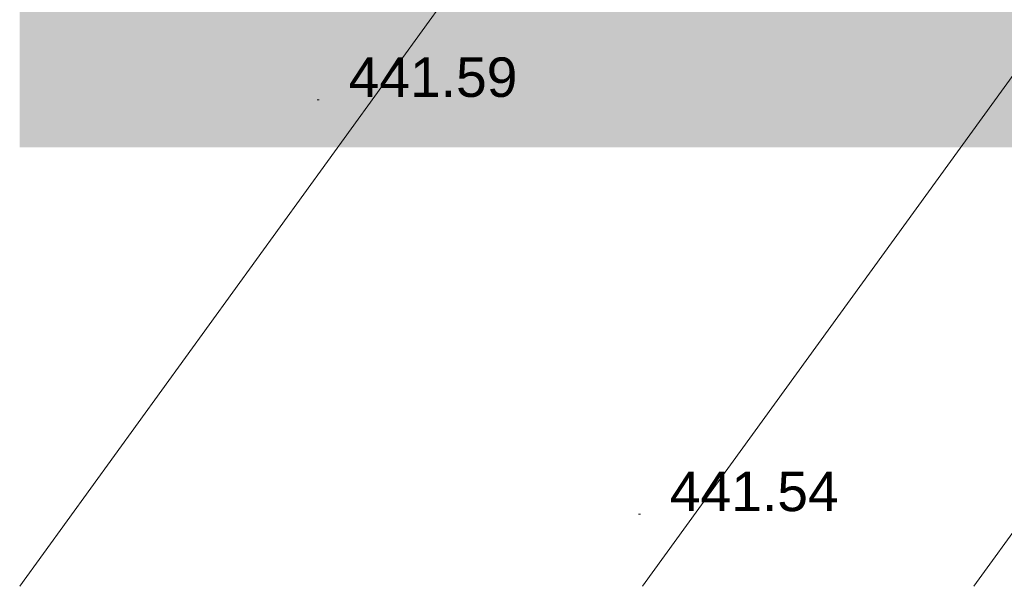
# Model space of a CAD drawing. Header units: millimetres. Extents: x 918404 to 1362154, y 4120617 to 4364104.
# Tile 526 of 649: x 1307746 to 1312730, y 4122020 to 4124890. Entities that reach past the tile are written whole.
import ezdxf

# ---------------------------------------------------------------- set-up
doc = ezdxf.new("R2010")
doc.units = ezdxf.units.MM
doc.header["$MEASUREMENT"] = 0
for name, color, linetype, lineweight in [('(004) Точки рельефа_Ном._пера__7', 7, 'Continuous', 18), ('(007) Здания_Ном._пера__7', 7, 'Continuous', 18), ('0_Ном._пера__255', 255, 'Continuous', 18)]:
    doc.layers.add(name, color=color, linetype=linetype, lineweight=lineweight)
doc.styles.add('СГЕНЕРИР_СТИЛЬ_1', font='arial.ttf')

msp = doc.modelspace()

# ---------------------------------------------------------------- hatches: boundary and pattern name
at = {"layer": '0_Ном._пера__255', "linetype": 'Continuous'}
h = msp.add_hatch(color=256, dxfattribs=at)
h.paths.add_polyline_path([(1307746.4, 4155250.1), (1307746.4, 4124243.8), (1351126, 4124243.8), (1351126, 4155250.1)])
h.paths.add_polyline_path([(1311830.5, 4125406.1), (1311830.5, 4152850.3), (1335731.4, 4152850.3), (1335731.4, 4145280.9), (1336968.5, 4145280.9), (1336968.5, 4131414.5), (1330513.3, 4131414.5), (1330513.3, 4125406.1)], flags=0)

# ---------------------------------------------------------------- linework, layer by layer
at = {"layer": '(004) Точки рельефа_Ном._пера__7', "linetype": 'Continuous'}
for p, q in [((1309252.4, 4124484.5), (1309262.4, 4124484.5)), ((1310878.6, 4122386.3), (1310888.6, 4122386.3))]:
    msp.add_line(p, q, dxfattribs=at)
at = {"layer": '(007) Здания_Ном._пера__7', "linetype": 'Continuous'}
for p, q in [((1312669.1, 4128818.2), (1307746.4, 4122020.4)), ((1314771.7, 4127368.5), (1310898.8, 4122020.4)), ((1314641.2, 4124873.7), (1312575, 4122020.4))]:
    msp.add_line(p, q, dxfattribs=at)

# ---------------------------------------------------------------- texts
at = {"layer": '(004) Точки рельефа_Ном._пера__7', "linetype": 'Continuous', "char_height": 200, "attachment_point": 7, "rotation": 0.0024, "style": 'СГЕНЕРИР_СТИЛЬ_1'}
for s, insert in [('{441.59}', (1309411.1, 4124495.9)), ('{441.54}', (1311037.2, 4122398.2))]:
    msp.add_mtext(s, dxfattribs=dict(at, insert=insert))

doc.saveas('drawing.dxf')
